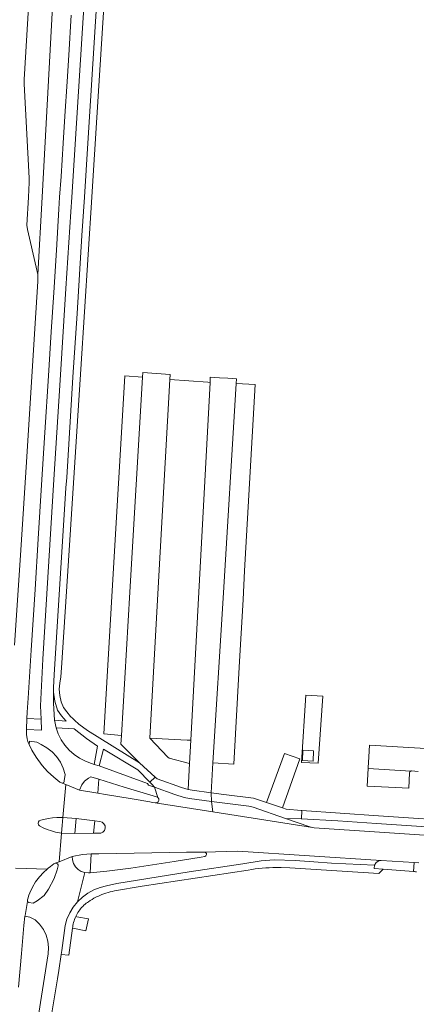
# Model space of a CAD drawing. Extents: x 146402 to 164798, y 455483 to 464134.
# Tile 351 of 575: x 157230 to 157323, y 461312 to 461541. Entities that reach past the tile are written whole.
import ezdxf

# ---------------------------------------------------------------- set-up
doc = ezdxf.new("R2010")
doc.units = 0
doc.header["$LTSCALE"] = 0.2
for name, color, linetype, lineweight in [('B-XX-VH-VERHARDING_ASFALT-GV', 252, 'CONTINUOUS', 18), ('B-XX-VH-VERHARDING_BETONSTRAATSTEEN-GV', 252, 'CONTINUOUS', 18), ('B-XX-VH-VERHARDING_GRASBETONSTEEN-GV', 252, 'CONTINUOUS', 18), ('B-XX-VH-VERHARDING_TEGEL-GV', 252, 'CONTINUOUS', 18)]:
    doc.layers.add(name, color=color, linetype=linetype, lineweight=lineweight)

msp = doc.modelspace()

# ---------------------------------------------------------------- linework, layer by layer
at = {"layer": 'B-XX-VH-VERHARDING_ASFALT-GV'}
for points in [[(157241.625, 461613.437), (157236.607, 461613.742), (157236.432, 461610.686), (157236.223, 461606.714), (157234.281, 461575.456), (157233.577, 461564.451), (157232.849, 461553.449), (157231.234, 461527.487), (157231.233, 461526.474), (157232.449, 461504.479), (157232.456, 461503.472), (157232.268, 461500), (157231.915, 461493.469), (157232.044, 461492.492), (157234.092, 461483.704), (157234.48, 461481.955), (157235.459, 461500), (157241.453, 461610.42)], [(157266.426, 461360.647), (157261.683, 461362.324), (157262.496, 461359.909), (157262.691, 461359.592), (157262.702, 461359.22), (157262.525, 461358.892), (157262.209, 461358.696), (157261.837, 461358.684), (157275.325, 461356.566), (157275.017, 461359.005), (157269.86, 461359.665), (157268.648, 461359.955)], [(157283.745, 461357.888), (157275.017, 461359.005), (157275.325, 461356.566), (157298.547, 461352.92), (157297.985, 461353.081), (157292.308, 461355.059), (157284.724, 461357.671)], [(157243.403, 461355.034), (157240.291, 461355.224), (157240.113, 461353.382), (157239.967, 461351.642), (157243.073, 461351.507)], [(157314.581, 461345.246), (157281.183, 461347.369), (157273.374, 461347.194), (157273.639, 461347.097), (157273.811, 461346.873), (157273.837, 461346.592), (157273.709, 461346.341), (157273.467, 461346.196), (157272.593, 461346.002), (157266.266, 461345.029), (157256.145, 461343.409), (157250.569, 461342.743), (157246.703, 461342.341), (157246.322, 461342.362), (157245.437, 461342.413), (157243.712, 461335.595), (157244.855, 461336.689), (157246.13, 461337.625), (157247.517, 461338.387), (157248.991, 461338.962), (157250.528, 461339.339), (157252.892, 461339.847), (157269.785, 461342.611), (157282.299, 461344.434), (157286.628, 461345.129), (157289.604, 461345.344), (157294.514, 461345.194), (157298.892, 461344.902), (157303.007, 461344.624), (157313.071, 461344.107), (157313.459, 461344.79), (157314.077, 461345.113)]]:
    msp.add_lwpolyline(points, close=True, dxfattribs=at)
for points in [[(157241.453, 461610.42), (157235.459, 461500), (157234.48, 461481.955), (157234.483, 461480.372), (157233.785, 461469.382), (157231.863, 461439.441), (157230.386, 461416.482), (157229.015, 461395.49)], [(157245.945, 461556.523), (157244.879, 461539.478), (157243.482, 461517.338), (157242.383, 461500), (157242.167, 461496.595), (157241.02, 461478.75), (157239.58, 461456.078), (157238.168, 461434.151), (157237.268, 461418.884), (157235.587, 461392.214), (157235.056, 461381.327), (157235.239, 461378.21), (157235.304, 461375.663), (157231.775, 461375.832), (157231.828, 461374.662), (157231.949, 461373.626), (157232.088, 461372.962), (157232.433, 461372.266), (157232.489, 461373.097), (157234.211, 461372.813), (157235.199, 461372.263), (157236.556, 461371.528), (157237.781, 461370.589), (157238.843, 461369.469), (157239.715, 461368.196), (157240.377, 461366.801), (157240.81, 461365.32), (157240.624, 461363.816), (157240.591, 461363.629), (157240.492, 461363.468), (157240.341, 461363.353), (157240.159, 461363.301), (157239.97, 461363.319), (157240.968, 461362.929), (157244.176, 461361.674), (157244.695, 461362.898), (157245.338, 461363.724), (157246.277, 461364.468), (157246.849, 461364.716), (157248.738, 461364.177), (157254.598, 461362.374), (157262.169, 461360.086), (157262.496, 461359.909), (157261.683, 461362.324), (157260.312, 461362.806), (157260.049, 461363.179), (157248.772, 461367.353), (157247.629, 461367.659), (157247.02, 461367.862), (157245.574, 461368.382), (157244.206, 461369.08), (157242.938, 461369.947), (157241.789, 461370.966), (157240.779, 461372.124), (157239.923, 461373.399), (157239.236, 461374.773), (157238.728, 461376.223), (157238.341, 461377.966), (157238.104, 461381.966), (157238.107, 461384.546), (157238.115, 461385.603), (157238.267, 461388.575), (157241.029, 461432.162), (157241.19, 461434.597), (157242.652, 461458.033), (157243.621, 461472.92), (157244.758, 461491.074), (157245.329, 461500), (157246.14, 461512.663), (157249.074, 461559.633)], [(157229.208, 461343.45), (157236.666, 461343.217), (157236.879, 461343.403), (157237.426, 461343.825), (157238.229, 461344.421), (157238.477, 461344.568), (157239.458, 461344.952), (157239.967, 461351.642), (157238.605, 461351.845), (157237.617, 461352.123), (157236.65, 461352.46), (157235.728, 461352.877), (157234.879, 461353.315), (157234.63, 461353.558), (157234.524, 461353.889), (157234.586, 461354.232), (157234.802, 461354.505), (157235.12, 461354.645), (157236.881, 461355.018), (157237.876, 461355.164), (157238.876, 461355.23), (157240.291, 461355.224), (157240.968, 461362.929), (157239.97, 461363.319), (157239.824, 461363.397), (157239.627, 461363.546), (157238.229, 461364.645), (157236.71, 461366.036), (157235.49, 461367.426), (157234.092, 461369.375), (157233.092, 461370.999), (157232.433, 461372.266), (157232.088, 461372.962), (157231.949, 461373.626), (157231.828, 461374.662), (157231.775, 461375.832), (157231.895, 461378.357), (157232.004, 461379.844), (157232.207, 461383.079), (157232.898, 461394.28), (157233.811, 461408.5), (157234.557, 461420.325), (157235.337, 461432.925), (157236.088, 461445.122), (157236.933, 461458.344), (157237.57, 461468.58), (157238.17, 461477.824), (157238.798, 461487.647), (157239.363, 461497.205), (157239.551, 461500), (157239.875, 461504.831), (157240.378, 461512.645), (157240.756, 461518.959), (157241.295, 461527.066), (157241.687, 461533.199), (157242.271, 461542.477)], [(157354.042, 461349.217), (157314.243, 461351.846), (157298.998, 461352.871), (157298.547, 461352.92), (157275.325, 461356.566), (157261.837, 461358.684), (157261.222, 461358.794), (157260.606, 461358.886), (157256.454, 461359.6), (157250.281, 461360.644), (157248.443, 461360.959), (157244.176, 461361.674), (157240.968, 461362.929), (157240.291, 461355.224), (157243.403, 461355.034), (157247.742, 461354.515), (157248.929, 461354.316), (157249.464, 461354.164), (157249.895, 461353.813), (157250.151, 461353.32), (157250.192, 461352.765), (157250.011, 461352.24), (157249.636, 461351.829), (157249.13, 461351.6), (157248.574, 461351.59), (157247.435, 461351.572), (157243.073, 461351.507), (157239.967, 461351.642), (157239.458, 461344.952), (157242.483, 461346.134), (157244.851, 461346.622), (157246.94, 461346.783), (157248.696, 461346.815), (157261.106, 461347.028), (157269.174, 461347.16), (157271.377, 461347.185), (157273.374, 461347.194), (157281.183, 461347.369), (157314.581, 461345.246), (157322.332, 461344.739), (157323.407, 461344.669)], [(157236.83, 461304.06), (157239.077, 461317.59), (157239.365, 461319.535), (157239.925, 461323.275), (157240.068, 461324.232), (157240.82, 461330.041), (157241.263, 461331.56), (157241.901, 461333.008), (157242.722, 461334.361), (157243.712, 461335.595), (157245.437, 461342.413), (157244.591, 461342.68), (157243.837, 461343.147), (157243.221, 461343.785), (157242.781, 461344.555), (157242.544, 461345.409), (157242.483, 461346.134), (157239.458, 461344.952), (157238.477, 461344.568), (157238.691, 461344.604), (157238.901, 461344.549), (157239.069, 461344.412), (157239.166, 461344.218), (157239.174, 461344.001), (157238.954, 461343.067), (157238.274, 461341.05), (157236.93, 461338.52), (157235.918, 461337.096), (157234.295, 461335.799), (157233.37, 461335.242), (157232.394, 461335.417), (157232.249, 461335.478), (157232.132, 461335.582), (157232.054, 461335.718), (157232.056, 461335.708), (157232.043, 461335.634), (157231.479, 461332.362), (157231.459, 461332.245), (157232.588, 461332.03), (157233.819, 461331.416), (157234.883, 461330.372), (157235.754, 461329.161), (157236.406, 461327.82), (157236.82, 461326.388), (157236.984, 461324.905), (157236.893, 461323.417), (157234.483, 461308.085)], [(157229.938, 461315.675), (157230.638, 461323.518), (157231.199, 461330.056), (157231.459, 461332.245), (157231.479, 461332.362), (157232.043, 461335.634), (157232.056, 461335.708), (157232.054, 461335.718), (157232.025, 461335.872), (157232.047, 461336.027), (157232.058, 461336.077), (157232.125, 461336.309), (157232.389, 461337.128), (157232.619, 461337.666), (157233.214, 461338.983), (157233.947, 461340.23), (157234.809, 461341.39), (157235.79, 461342.452), (157236.666, 461343.217), (157229.208, 461343.45)]]:
    msp.add_lwpolyline(points, dxfattribs=at)
at = {"layer": 'B-XX-VH-VERHARDING_BETONSTRAATSTEEN-GV'}
for points in [[(157258.897, 461458.01), (157254.748, 461458.344), (157251.796, 461408.149), (157249.835, 461374.8), (157253.984, 461374.366), (157255.952, 461407.875)], [(157265.355, 461458.659), (157259.006, 461459.11), (157258.897, 461458.01), (157255.952, 461407.875), (157253.984, 461374.366), (157253.868, 461372.415), (157258.164, 461368.045), (157261.868, 461364.692), (157262.339, 461364.265), (157268.012, 461362.264), (157269.529, 461361.814), (157269.855, 461367.859), (157265.135, 461369.094), (157264.811, 461369.34), (157260.632, 461373.812), (157262.506, 461407.442), (157265.296, 461457.508)], [(157274.144, 461456.836), (157265.296, 461457.508), (157262.506, 461407.442), (157260.632, 461373.812), (157269.333, 461373.341), (157270.149, 461373.297), (157274.654, 461456.797)], [(157276.872, 461457.879), (157274.72, 461458.012), (157274.654, 461456.797), (157270.149, 461373.297), (157269.855, 461367.859), (157269.529, 461361.814), (157270.508, 461361.629), (157274.923, 461361.048), (157275.343, 461367.987), (157277.709, 461406.438), (157280.795, 461456.581), (157280.854, 461457.632), (157278.818, 461457.758)], [(157285.195, 461456.346), (157280.795, 461456.581), (157277.709, 461406.438), (157275.343, 461367.987), (157280.193, 461367.697), (157281.471, 461390.342), (157282.362, 461406.131), (157282.74, 461412.826)], [(157300.973, 461383.578), (157296.989, 461383.801), (157295.981, 461368.085), (157299.938, 461367.964)], [(157269.333, 461373.341), (157260.632, 461373.812), (157264.811, 461369.34), (157265.135, 461369.094), (157269.855, 461367.859), (157270.149, 461373.297)], [(157296.221, 461368.546), (157296.36, 461370.942), (157298.856, 461370.786), (157298.716, 461368.39)], [(157295.638, 461368.964), (157292.068, 461370.21), (157287.852, 461358.776), (157291.601, 461357.514)], [(157321.562, 461366.098), (157311.585, 461366.698), (157311.331, 461362.562), (157313.165, 461362.479), (157321.039, 461362.124), (157321.237, 461365.693), (157321.336, 461365.947)]]:
    msp.add_lwpolyline(points, close=True, dxfattribs=at)
msp.add_lwpolyline([(157347.373, 461370.028), (157311.92, 461372.159), (157311.754, 461369.455), (157311.594, 461366.841), (157311.585, 461366.698), (157321.562, 461366.098), (157321.644, 461366.114), (157321.728, 461366.114), (157323.227, 461366.02)], dxfattribs=at)
at = {"layer": 'B-XX-VH-VERHARDING_GRASBETONSTEEN-GV'}
msp.add_lwpolyline([(157314.022, 461355.684), (157296.108, 461356.9), (157296.012, 461354.938), (157304.499, 461354.509), (157313.536, 461353.88), (157357.813, 461350.905), (157359.063, 461352.65), (157356.163, 461352.849)], close=True, dxfattribs=at)
at = {"layer": 'B-XX-VH-VERHARDING_TEGEL-GV'}
for points in [[(157249.074, 461559.633), (157246.14, 461512.663), (157245.329, 461500), (157244.758, 461491.074), (157243.621, 461472.92), (157242.652, 461458.033), (157241.19, 461434.597), (157241.029, 461432.162), (157238.267, 461388.575), (157238.115, 461385.603), (157238.107, 461384.546), (157238.464, 461382.439), (157239.057, 461380.321), (157239.952, 461378.969), (157241.063, 461377.778), (157238.341, 461377.966), (157238.728, 461376.223), (157242.959, 461375.98), (157245.809, 461373.706), (157248.369, 461371.917), (157247.629, 461367.659), (157248.772, 461367.353), (157249.822, 461371.199), (157257.837, 461366.402), (157260.632, 461363.498), (157261.868, 461364.692), (157258.164, 461368.045), (157246.052, 461375.567), (157244.03, 461377.049), (157242.992, 461377.995), (157242.62, 461378.356), (157242.123, 461378.837), (157241.211, 461379.89), (157240.47, 461380.913), (157239.933, 461382.28), (157239.6, 461383.711), (157239.477, 461385.175), (157239.566, 461386.641), (157239.866, 461388.079), (157239.998, 461390.204), (157241.366, 461411.554), (157244.473, 461459.865), (157247.082, 461500), (157247.25, 461502.578), (157248.681, 461526.048), (157250.538, 461555.542)], [(157323.407, 461344.669), (157322.332, 461344.739), (157322.19, 461342.664), (157322.375, 461342.647), (157322.614, 461342.618), (157322.851, 461342.582)]]:
    msp.add_lwpolyline(points, dxfattribs=at)
for points in [[(157235.239, 461378.21), (157231.895, 461378.357), (157231.775, 461375.832), (157235.304, 461375.663)], [(157298.856, 461370.786), (157296.36, 461370.942), (157296.221, 461368.546), (157298.716, 461368.39)], [(157248.738, 461364.177), (157246.849, 461364.716), (157246.277, 461364.468), (157245.338, 461363.724), (157244.695, 461362.898), (157244.176, 461361.674), (157248.443, 461360.959)], [(157262.339, 461364.265), (157261.868, 461364.692), (157260.632, 461363.498), (157261.049, 461363.065), (157261.683, 461362.324), (157266.426, 461360.647), (157268.648, 461359.955), (157269.86, 461359.665), (157275.017, 461359.005), (157274.923, 461361.048), (157270.508, 461361.629), (157269.529, 461361.814), (157268.012, 461362.264)], [(157277.875, 461360.659), (157274.923, 461361.048), (157275.017, 461359.005), (157283.745, 461357.888), (157284.724, 461357.671), (157292.308, 461355.059), (157295.923, 461354.943), (157296.012, 461354.938), (157296.108, 461356.9), (157295.933, 461356.912), (157292.455, 461357.227), (157291.601, 461357.514), (157287.852, 461358.776), (157284.84, 461359.789)], [(157247.742, 461354.515), (157243.403, 461355.034), (157243.073, 461351.507), (157247.435, 461351.572)], [(157246.703, 461342.341), (157246.94, 461346.783), (157244.851, 461346.622), (157242.483, 461346.134), (157242.544, 461345.409), (157242.781, 461344.555), (157243.221, 461343.785), (157243.837, 461343.147), (157244.591, 461342.68), (157245.437, 461342.413), (157246.322, 461342.362)], [(157294.514, 461345.194), (157289.604, 461345.344), (157286.628, 461345.129), (157282.299, 461344.434), (157269.785, 461342.611), (157252.892, 461339.847), (157250.528, 461339.339), (157248.991, 461338.962), (157247.517, 461338.387), (157246.13, 461337.625), (157244.855, 461336.689), (157243.712, 461335.595), (157242.722, 461334.361), (157241.901, 461333.008), (157241.263, 461331.56), (157240.82, 461330.041), (157240.068, 461324.232), (157239.925, 461323.275), (157241.677, 461323.166), (157242.572, 461329.439), (157242.612, 461329.719), (157242.663, 461330.078), (157242.73, 461330.433), (157242.813, 461330.786), (157242.911, 461331.134), (157243.025, 461331.478), (157243.153, 461331.817), (157243.297, 461332.149), (157243.299, 461332.154), (157243.455, 461332.475), (157243.627, 461332.793), (157243.813, 461333.104), (157244.013, 461333.405), (157244.225, 461333.698), (157244.451, 461333.981), (157244.689, 461334.255), (157244.938, 461334.517), (157245.199, 461334.767), (157245.471, 461335.007), (157245.753, 461335.234), (157246.045, 461335.448), (157246.267, 461335.598), (157246.691, 461335.878), (157247.124, 461336.145), (157247.565, 461336.398), (157248.013, 461336.637), (157248.171, 461336.714), (157248.469, 461336.861), (157248.931, 461337.071), (157249.4, 461337.267), (157249.875, 461337.448), (157250.356, 461337.613), (157250.841, 461337.764), (157251.331, 461337.899), (157251.825, 461338.018), (157252.32, 461338.122), (157258.807, 461339.239), (157283.567, 461343.002), (157284.384, 461343.132), (157285.204, 461343.246), (157286.026, 461343.344), (157286.85, 461343.426), (157287.675, 461343.493), (157288.501, 461343.543), (157289.328, 461343.578), (157290.156, 461343.596), (157290.984, 461343.599), (157291.268, 461343.596), (157293.302, 461343.505), (157314.107, 461342.197), (157315.083, 461343.2), (157313.015, 461343.357), (157313.071, 461344.107), (157303.007, 461344.624), (157298.892, 461344.902)], [(157322.332, 461344.739), (157314.581, 461345.246), (157314.077, 461345.113), (157313.459, 461344.79), (157313.071, 461344.107), (157313.015, 461343.357), (157315.083, 461343.2), (157322.19, 461342.664)], [(157243.554, 461332.108), (157243.299, 461332.154), (157243.297, 461332.149), (157243.153, 461331.817), (157243.025, 461331.478), (157242.911, 461331.134), (157242.813, 461330.786), (157242.73, 461330.433), (157242.663, 461330.078), (157242.612, 461329.719), (157242.572, 461329.439), (157243.042, 461329.348), (157245.673, 461328.841), (157246.253, 461331.621)]]:
    msp.add_lwpolyline(points, close=True, dxfattribs=at)

doc.saveas('drawing.dxf')
